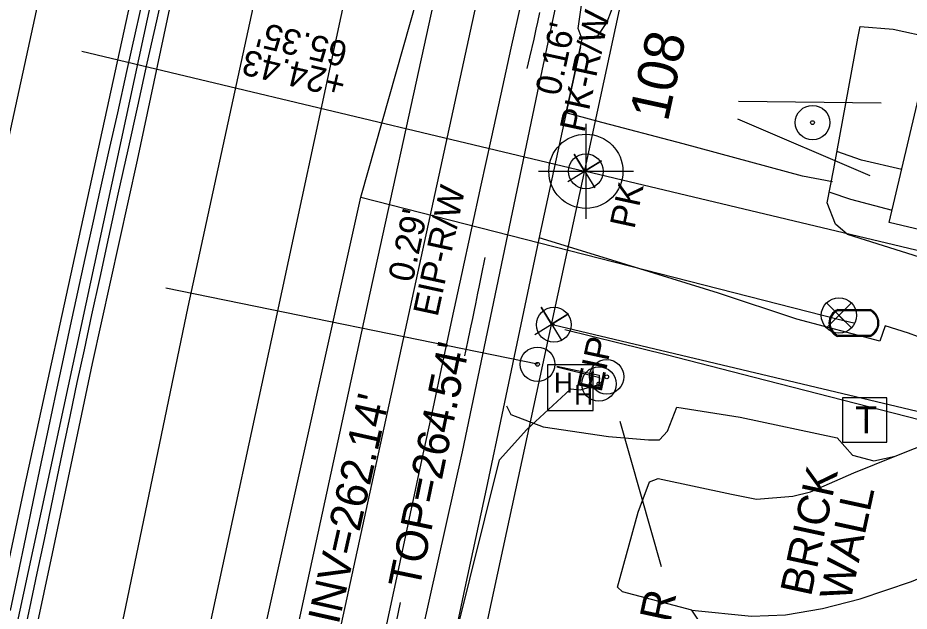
# Model space of a CAD drawing. Extents: x 2100323 to 2109811, y 740376 to 749755.
# Drawn here: x 2106225.3 to 2106338, y 743876.2 to 743951.2 of the extents above; entities that cross this region are included whole.
import ezdxf

# ---------------------------------------------------------------- set-up
doc = ezdxf.new("R2010")
doc.units = 0
for name, color, linetype in [('Cogo Default Point CELL', 7, 'Continuous'), ('COGO Default Point Number', 7, 'Continuous'), ('Exist Building', 7, 'Continuous'), ('Exist Building Text', 7, 'Continuous'), ('Exist Horizontal Alignment', 7, 'Continuous'), ('Exist Other Culture Area Outline', 7, 'Continuous'), ('Exist Other Culture Located Object CELL', 7, 'Continuous'), ('Exist Other Culture Sign CELL', 7, 'Continuous'), ('Exist Property Corner CELL', 7, 'Continuous'), ('Exist Property Iron Pin CELL', 7, 'Continuous'), ('Exist Property Iron Pin Text', 7, 'Continuous'), ('Exist Property Line', 7, 'Continuous'), ('Exist Property Tie Line', 7, 'Continuous'), ('Exist Property Tie Line Text', 7, 'Continuous'), ('Exist Right of Way Easement Line Leader', 7, 'Continuous'), ('Exist Right of Way Line', 7, 'Continuous'), ('Exist Roads Change in Surface', 7, 'Continuous'), ('Exist Roads Curbs', 7, 'Continuous'), ('Exist Roads EOP', 7, 'Continuous'), ('Exist Roads EOP Other', 7, 'Continuous'), ('Exist Roads EOT', 7, 'Continuous'), ('Exist Structure Minor Catch Basin Top Elevation', 7, 'Continuous'), ('Exist Structure Minor Pipes RCP 15 Inch Invert', 7, 'Continuous'), ('Exist Utilities Other Located Object CELL', 7, 'Continuous'), ('Exist Utilities Other Located Object Text', 7, 'Continuous'), ('Exist Utilities Power Hand Hole CELL', 7, 'Continuous'), ('Exist Utilities Power UG Cable SUE LOS B', 7, 'Continuous'), ('Exist Utilities Sanitary Sewer UG Line', 7, 'Continuous'), ('Exist Utilities Telephone Pedestal CELL', 7, 'Continuous'), ('Exist Utilities Telephone UG Conduit SUE LOS B', 7, 'Continuous'), ('Exist Utilities Water Meter CELL', 7, 'Continuous'), ('Exist Utilities Water UG Line SUE LOS B', 7, 'Continuous'), ('Exist Utilities Water Valve CELL', 7, 'Continuous')]:
    doc.layers.add(name, color=color, linetype=linetype)

msp = doc.modelspace()

# ---------------------------------------------------------------- linework, layer by layer
at = {"layer": 'Cogo Default Point CELL'}
for points in [[(2106297.15, 743937.78), (2106297.15, 743931.78)], [(2106291.15, 743931.78), (2106297.15, 743931.78)], [(2106297.15, 743931.78), (2106303.15, 743931.78)], [(2106297.15, 743931.78), (2106297.15, 743925.78)]]:
    msp.add_lwpolyline(points, dxfattribs=at)
msp.add_circle((2106297.15, 743931.78), 4.69, dxfattribs=at)
at = {"layer": 'Exist Building'}
msp.add_lwpolyline([(2106418.84, 743905.62), (2106335.5, 743925.3), (2106349.55, 743984.77), (2106432.88, 743965.08)], close=True, dxfattribs=at)
msp.add_lwpolyline([(2106340.94, 743899.97), (2106318.44, 743905.71), (2106307.3, 743908.59), (2106301.33, 743910.07), (2106294.47, 743911.74)], dxfattribs=at)
at = {"layer": 'Exist Horizontal Alignment'}
msp.add_line((2106017.48, 742912.16), (2106313.31, 744282.7), dxfattribs=at)
at = {"layer": 'Exist Other Culture Area Outline'}
for points in [[(2106337.09, 743932.01), (2106331.99, 743933.19), (2106328.89, 743934.26)], [(2106328.01, 743929.13), (2106330.61, 743928.24), (2106335.87, 743926.87)]]:
    msp.add_lwpolyline(points, dxfattribs=at)
at = {"layer": 'Exist Other Culture Located Object CELL'}
for radius in [2.18, 0.24]:
    msp.add_circle((2106299.78, 743905.82), radius, dxfattribs=at)
at = {"layer": 'Exist Other Culture Sign CELL'}
for p, q in [((2106316.44, 743940.65), (2106334.47, 743940.42)), ((2106333.1, 743931.22), (2106316.36, 743938.35)), ((2106291.03, 743907.4), (2106244.01, 743917.02))]:
    msp.add_line(p, q, dxfattribs=at)
for centre, radius in [((2106325.81, 743937.93), 2.18), ((2106325.81, 743937.93), 0.24), ((2106291.03, 743907.4), 2.18), ((2106291.03, 743907.4), 0.24)]:
    msp.add_circle(centre, radius, dxfattribs=at)
at = {"layer": 'Exist Property Corner CELL'}
for p, q in [((2106296.99, 743931.81), (2106296.99, 743931.81)), ((2106292.81, 743912.47), (2106292.81, 743912.47))]:
    msp.add_line(p, q, dxfattribs=at)
for points in [[(2106294.86, 743930.5), (2106299.12, 743933.12), (2106296.99, 743931.81), (2106295.68, 743933.94), (2106298.3, 743929.68)], [(2106290.68, 743911.16), (2106294.94, 743913.78), (2106292.81, 743912.47), (2106291.5, 743914.6), (2106294.12, 743910.34)]]:
    msp.add_lwpolyline(points, dxfattribs=at)
at = {"layer": 'Exist Property Iron Pin CELL'}
for centre, radius in [((2106297.15, 743931.78), 2.2), ((2106297.15, 743931.78), 0.0707), ((2106293.1, 743912.4), 2.2), ((2106293.1, 743912.4), 0.0707)]:
    msp.add_circle(centre, radius, dxfattribs=at)
at = {"layer": 'Exist Property Line'}
for p, q in [((2106296.99, 743931.81), (2106297.15, 743931.78)), ((2106297.15, 743931.78), (2106479, 743888.44)), ((2106292.81, 743912.47), (2106293.1, 743912.4)), ((2106293.1, 743912.4), (2106394.17, 743888.32))]:
    msp.add_line(p, q, dxfattribs=at)
at = {"layer": 'Exist Property Tie Line'}
msp.add_line((2106233.42, 743946.96), (2106296.99, 743931.81), dxfattribs=at)
at = {"layer": 'Exist Right of Way Line'}
msp.add_line((2106074.25, 742899.91), (2106310.88, 743996.15), dxfattribs=at)
at = {"layer": 'Exist Roads Change in Surface'}
for points in [[(2106328.34, 743930.43), (2106324.53, 743931.18), (2106309.44, 743935.25), (2106298.52, 743938.1), (2106294.66, 743939.18), (2106296.69, 743948.48)], [(2106310.55, 743876.32), (2106301.76, 743878.66), (2106301.16, 743879.24), (2106303.75, 743888.71), (2106305.19, 743892.53), (2106306.28, 743892.98), (2106315.55, 743890.97), (2106318.73, 743890.36), (2106323.32, 743890.73), (2106325.56, 743891.28), (2106331.05, 743893.68), (2106336.24, 743895.8)]]:
    msp.add_lwpolyline(points, dxfattribs=at)
at = {"layer": 'Exist Roads Curbs'}
for points in [[(2106291.3, 743951.85), (2106291.03, 743950.62), (2106290.83, 743949.73), (2106290.55, 743948.49), (2106290.03, 743946.22), (2106289.68, 743944.75)], [(2106284.35, 743920.89), (2106283.9, 743918.62), (2106283.61, 743917.15), (2106283.45, 743916.38), (2106283.32, 743915.71), (2106283.18, 743915.03), (2106283.02, 743914.22), (2106282.8, 743913.18), (2106282.52, 743911.87), (2106282.16, 743910.23), (2106281.78, 743908.48)]]:
    msp.add_lwpolyline(points, dxfattribs=at)
at = {"layer": 'Exist Roads EOP'}
for points in [[(2106224.9, 743867.55), (2106225.87, 743872.06), (2106226.83, 743876.58), (2106227.77, 743881.01), (2106228.67, 743885.26), (2106229.52, 743889.33), (2106230.33, 743893.22), (2106231.13, 743897.07), (2106231.96, 743901.02), (2106232.83, 743905.08), (2106233.73, 743909.24), (2106234.68, 743913.63), (2106235.71, 743918.37), (2106236.83, 743923.46), (2106238.02, 743928.91), (2106239.25, 743934.49), (2106240.47, 743940), (2106241.67, 743945.43), (2106242.87, 743950.8), (2106244.02, 743955.98)], [(2106224.37, 743876.31), (2106225.34, 743880.88), (2106226.31, 743885.51), (2106227.3, 743890.21), (2106228.28, 743894.88), (2106229.23, 743899.41), (2106230.16, 743903.81), (2106231.07, 743908.07), (2106231.97, 743912.27), (2106232.89, 743916.51), (2106233.83, 743920.78), (2106234.79, 743925.08), (2106235.78, 743929.52), (2106236.84, 743934.22), (2106237.94, 743939.17), (2106239.11, 743944.38), (2106240.28, 743949.65), (2106241.41, 743954.75)], [(2106271.85, 743873.98), (2106273.36, 743881.02), (2106274.97, 743888.53), (2106276.46, 743895.46), (2106277.82, 743901.83), (2106279.06, 743907.62), (2106280.25, 743913.16), (2106281.46, 743918.74), (2106282.68, 743924.37), (2106283.92, 743930.04), (2106285.18, 743935.76), (2106286.44, 743941.52), (2106287.71, 743947.32), (2106288.99, 743953.16)]]:
    msp.add_lwpolyline(points, dxfattribs=at)
at = {"layer": 'Exist Roads EOP Other'}
for points in [[(2106296.69, 743948.48), (2106296.19, 743949.8), (2106296.58, 743952.76), (2106297.49, 743957.01), (2106298.81, 743960.42), (2106300.62, 743968.27)], [(2106302.81, 743959.73), (2106300.9, 743953.52), (2106299.79, 743950.61), (2106298.61, 743948.91), (2106297.68, 743948.55), (2106296.69, 743948.48)], [(2106420.77, 743909.92), (2106418.66, 743903.73), (2106417.87, 743902.74), (2106416.76, 743902.29), (2106413.25, 743902.96), (2106402.62, 743905.45), (2106389.76, 743908.37), (2106375.46, 743911.58), (2106357.64, 743915.87), (2106341.6, 743920.23), (2106330.25, 743923.78), (2106328.71, 743925.12), (2106327.66, 743927.78), (2106328.52, 743932.09), (2106331.53, 743948.61), (2106331.83, 743950.08), (2106336.02, 743949.75), (2106341.02, 743948.65)], [(2106280.58, 743872.97), (2106281.87, 743879.14), (2106284.56, 743891.64), (2106286.71, 743901.81), (2106291.36, 743923.82), (2106294.41, 743937.83), (2106296.53, 743947.51)], [(2106313.94, 743916.39), (2106299.87, 743920.73), (2106291.23, 743923.36)], [(2106341.37, 743910.07), (2106337.93, 743911.31), (2106335, 743912.27), (2106334.33, 743910.31), (2106323.83, 743913.11), (2106313.94, 743916.39)], [(2106287.12, 743902.16), (2106287.65, 743901.06), (2106291.75, 743899.48), (2106299.99, 743898.28), (2106305.06, 743897.84), (2106306.47, 743897.87), (2106307.46, 743898.95), (2106308.63, 743901.98), (2106316.64, 743900.72), (2106328.92, 743898.09), (2106330.87, 743895.91), (2106333.55, 743895.19), (2106336.24, 743895.8), (2106346.03, 743899.67)], [(2106337.6, 743832.44), (2106333.88, 743843.72), (2106328.35, 743853.03), (2106322, 743858.99), (2106316.92, 743863.34), (2106315.79, 743868.56), (2106310.55, 743876.32), (2106318.08, 743875.59), (2106322.38, 743875.76), (2106327.08, 743876.55), (2106331.84, 743877.75), (2106338.34, 743879.95), (2106346.39, 743883.32), (2106353.28, 743886.18), (2106359.37, 743888.89), (2106365.83, 743892.39), (2106370.81, 743895.41), (2106373.01, 743896.92), (2106376.74, 743898.49), (2106381.04, 743899.01), (2106387.71, 743898.75), (2106396.29, 743896.67), (2106407.27, 743893.51)]]:
    msp.add_lwpolyline(points, dxfattribs=at)
at = {"layer": 'Exist Roads EOT'}
for points in [[(2106280.47, 744069.34), (2106271.94, 744030.49), (2106263.42, 743991.19), (2106255.26, 743953.41), (2106246.82, 743914.65), (2106238.7, 743875.76), (2106230.07, 743836.73), (2106221.53, 743797.15), (2106213.22, 743758.7), (2106204.81, 743720.4), (2106196.84, 743684.07), (2106188.18, 743643.56), (2106179.95, 743604.81), (2106171.45, 743565.7), (2106162.92, 743526.09)], [(2106291.34, 744066.94), (2106283.02, 744029.05), (2106274.29, 743988.81), (2106266.18, 743951.34), (2106257.87, 743912.78), (2106249.46, 743873.93), (2106241.16, 743835.52), (2106232.46, 743795.18), (2106223.74, 743755.43), (2106216.22, 743720.53), (2106207.53, 743680.83), (2106199.74, 743643.63), (2106191.31, 743604.72), (2106182.44, 743563.86), (2106174.23, 743526.18)], [(2106154.86, 743537.27), (2106165.29, 743585.16), (2106177.45, 743642.16), (2106187.27, 743686.85), (2106194.19, 743719.27), (2106200.67, 743749.31), (2106210.27, 743793.56), (2106218.01, 743829.25), (2106223.36, 743853.91), (2106229.7, 743883.49), (2106234.74, 743907.51), (2106240.45, 743933.17), (2106247.2, 743964.88), (2106253.15, 743992.05), (2106258.76, 744017.9), (2106264.97, 744046.42)], [(2106259.56, 744045.17), (2106250.58, 744004.4), (2106242.51, 743966.86), (2106233.81, 743927.12), (2106226.1, 743891.83), (2106216.84, 743848.18), (2106208.95, 743811.62), (2106200.73, 743773.97), (2106191.83, 743731.87), (2106183.85, 743695.53), (2106175.61, 743657.19), (2106166.85, 743616.32), (2106158.44, 743577.13), (2106150.88, 743543.06)], [(2106247.77, 744044.64), (2106239.36, 744006.16), (2106230.98, 743967.37), (2106222.56, 743929), (2106214.13, 743889.37), (2106205.77, 743850.91), (2106197.47, 743812.34), (2106189.03, 743773.41), (2106180.68, 743734.51), (2106172.37, 743695.96), (2106163.95, 743656.17), (2106155.81, 743618.29), (2106146.94, 743578.03), (2106138.92, 743540.77)], [(2106296.74, 744040.66), (2106294.82, 744031.22), (2106292.82, 744022.24), (2106290.74, 744013.23), (2106288.55, 744002.73), (2106286.87, 743995.08), (2106285.06, 743986.53), (2106280.73, 743966.28), (2106277.3, 743950.42), (2106269.82, 743916.39), (2106261.4, 743877.53), (2106252.88, 743838.17), (2106244.46, 743799.47), (2106235.91, 743760.28), (2106227.36, 743720.62), (2106219.47, 743683.71), (2106210.74, 743643.66), (2106202.29, 743604.85), (2106193.66, 743565.28), (2106185.3, 743526.87)]]:
    msp.add_lwpolyline(points, dxfattribs=at)
at = {"layer": 'Exist Structure Minor Catch Basin Top Elevation'}
msp.add_lwpolyline([(2106269.51, 743862.2), (2106272.48, 743871.42), (2106273.69, 743877.29)], dxfattribs=at)
at = {"layer": 'Exist Utilities Other Located Object CELL'}
for radius in [2.18, 0.24]:
    msp.add_circle((2106298.8, 743904.91), radius, dxfattribs=at)
at = {"layer": 'Exist Utilities Other Located Object Text'}
msp.add_line((2106301.44, 743900.23), (2106306.66, 743881.86), dxfattribs=at)
at = {"layer": 'Exist Utilities Power Hand Hole CELL'}
msp.add_line((2106295.26, 743904.3), (2106295.26, 743904.3), dxfattribs=at)
msp.add_lwpolyline([(2106292.31, 743901.57), (2106298.06, 743901.57), (2106298.06, 743907.32), (2106292.31, 743907.32), (2106292.31, 743901.57)], dxfattribs=at)
at = {"layer": 'Exist Utilities Power UG Cable SUE LOS B'}
for points in [[(2106293.46, 743907.15), (2106298.83, 743906.04), (2106298.81, 743904.86)], [(2106256.79, 743759.25), (2106267.19, 743814.45), (2106275.38, 743852.84), (2106278.2, 743859.65), (2106279.45, 743861.03), (2106279.49, 743862.03), (2106278.75, 743863.19), (2106279.52, 743864.61), (2106279.19, 743866.1), (2106280.62, 743872.78), (2106286.22, 743895.33), (2106289.66, 743899.14), (2106294.63, 743903.71), (2106295.26, 743904.3), (2106296.41, 743904.15), (2106298.81, 743904.86), (2106298.91, 743905.68), (2106293.48, 743907.05)]]:
    msp.add_lwpolyline(points, dxfattribs=at)
at = {"layer": 'Exist Utilities Sanitary Sewer UG Line'}
msp.add_line((2106291.29, 743989.88), (2106206.83, 743601.9), dxfattribs=at)
at = {"layer": 'Exist Utilities Telephone Pedestal CELL'}
msp.add_line((2106332.33, 743900.37), (2106332.33, 743900.37), dxfattribs=at)
msp.add_lwpolyline([(2106329.6, 743897.55), (2106335.2, 743897.55), (2106335.2, 743903.14), (2106329.6, 743903.14), (2106329.6, 743897.55)], dxfattribs=at)
at = {"layer": 'Exist Utilities Telephone UG Conduit SUE LOS B'}
for points in [[(2106281.54, 743896.34), (2106291.02, 743941.68), (2106296.29, 743966.53), (2106300.85, 743982.85), (2106306.05, 743997.98), (2106316.17, 744021.88), (2106316.54, 744023.08)], [(2106148.33, 743280.51), (2106155.03, 743311.53), (2106157.88, 743325.01), (2106161.5, 743339.74), (2106166.18, 743360.34), (2106179.41, 743422.38), (2106188.66, 743463.19), (2106199.42, 743516.68), (2106204.54, 743537.1), (2106211.98, 743573.62), (2106223.05, 743627.37), (2106232.05, 743668.53), (2106243.32, 743717.42), (2106251.95, 743760.22), (2106263.52, 743814.19), (2106272.24, 743854.63), (2106281.54, 743896.34)]]:
    msp.add_lwpolyline(points, dxfattribs=at)
at = {"layer": 'Exist Utilities Water Meter CELL'}
msp.add_line((2106331.05, 743912.62), (2106331.05, 743912.62), dxfattribs=at)
for points in [[(2106329.01, 743914.32), (2106333.09, 743914.32)], [(2106329.01, 743914.18), (2106333.09, 743914.18)], [(2106333.09, 743911.05), (2106328.99, 743911.05)], [(2106333.09, 743910.92), (2106328.99, 743910.92)]]:
    msp.add_lwpolyline(points, dxfattribs=at)
for centre, radius, start, end in [((2106329.74, 743912.61), 1.86, 113.178, 245.9794), ((2106329.75, 743912.61), 1.73, 115.3009, 243.7824), ((2106332.34, 743912.62), 1.86, 293.6483, 66.3084), ((2106332.35, 743912.62), 1.73, 295.1272, 64.8728)]:
    msp.add_arc(centre, radius, start, end, dxfattribs=at)
at = {"layer": 'Exist Utilities Water UG Line SUE LOS B'}
for points in [[(2106103.68, 743287.99), (2106134.15, 743404.58), (2106134.52, 743407.18), (2106164.87, 743534.48), (2106192.4, 743646.45), (2106231.87, 743778.86), (2106242.91, 743819.92), (2106244.41, 743824.96), (2106256.85, 743875.22), (2106268.7, 743928.52), (2106292.05, 744010.94), (2106305.12, 744065.22), (2106324.28, 744140.83), (2106370.03, 744301.01), (2106414.37, 744445.19), (2106440.78, 744524.35), (2106464.3, 744594.5), (2106498.1, 744710.68), (2106545.04, 744875.25), (2106601.89, 745064.33), (2106643.94, 745210.71), (2106658.4, 745249.82), (2106687.83, 745362.19), (2106701.73, 745409.05)], [(2106268.7, 743928.52), (2106329.07, 743913.08), (2106331.05, 743912.62)]]:
    msp.add_lwpolyline(points, dxfattribs=at)
at = {"layer": 'Exist Utilities Water Valve CELL'}
msp.add_lwpolyline([(2106330.73, 743915.15), (2106327.58, 743912), (2106329.15, 743913.57), (2106330.73, 743912), (2106327.58, 743915.15)], dxfattribs=at)
msp.add_circle((2106329.15, 743913.57), 2.23, dxfattribs=at)

# ---------------------------------------------------------------- texts
at = {"layer": 'COGO Default Point Number'}
msp.add_text('108', height=5, rotation=77.8136, dxfattribs=at).set_placement((2106307.5, 743937.92))
at = {"layer": 'Exist Building Text'}
for s, p in [('BRICK ', (2106325.6, 743877.94)), ('WALL', (2106330.59, 743877.31))]:
    msp.add_text(s, height=4, rotation=77.8136, dxfattribs=at).set_placement(p)
at = {"layer": 'Exist Property Iron Pin Text'}
for s, rotation, p in [('PK', 77.8194, (2106303.27, 743924.39)), ('EIP', 77.9454, (2106299.11, 743903.74))]:
    msp.add_text(s, height=3.2, rotation=rotation, dxfattribs=at).set_placement(p)
at = {"layer": 'Exist Property Tie Line Text'}
for s, p in [("65.35'", (2106267.22, 743948.02)), ('+24.43', (2106267.02, 743944.12))]:
    msp.add_text(s, height=3.2, rotation=166.598, dxfattribs=at).set_placement(p)
at = {"layer": 'Exist Right of Way Easement Line Leader'}
for s, p in [('PK-R/W', (2106296.93, 743936.56)), ("0.16'", (2106293.84, 743941.19)), ('EIP-R/W', (2106278.39, 743913.29)), ("0.29'", (2106275.23, 743917.63))]:
    msp.add_text(s, height=3.2, rotation=77.8136, dxfattribs=at).set_placement(p)
at = {"layer": 'Exist Structure Minor Catch Basin Top Elevation'}
msp.add_text("TOP=264.54'", height=4, rotation=78.3151, dxfattribs=at).set_placement((2106276.06, 743878.84))
at = {"layer": 'Exist Structure Minor Pipes RCP 15 Inch Invert'}
msp.add_text("INV=262.14'", height=4, rotation=77.3388, dxfattribs=at).set_placement((2106265.87, 743874.39))
at = {"layer": 'Exist Utilities Other Located Object Text'}
msp.add_text('POWER', height=4, rotation=77.8136, dxfattribs=at).set_placement((2106304.36, 743858.65))
at = {"layer": 'Exist Utilities Power Hand Hole CELL'}
for p in [(2106293.1, 743903.82), (2106295.67, 743902.3)]:
    msp.add_text('H', height=2.5, dxfattribs=at).set_placement(p)
at = {"layer": 'Exist Utilities Telephone Pedestal CELL'}
msp.add_text('T', height=3.42, dxfattribs=at).set_placement((2106331.2, 743898.66))

doc.saveas('drawing.dxf')
